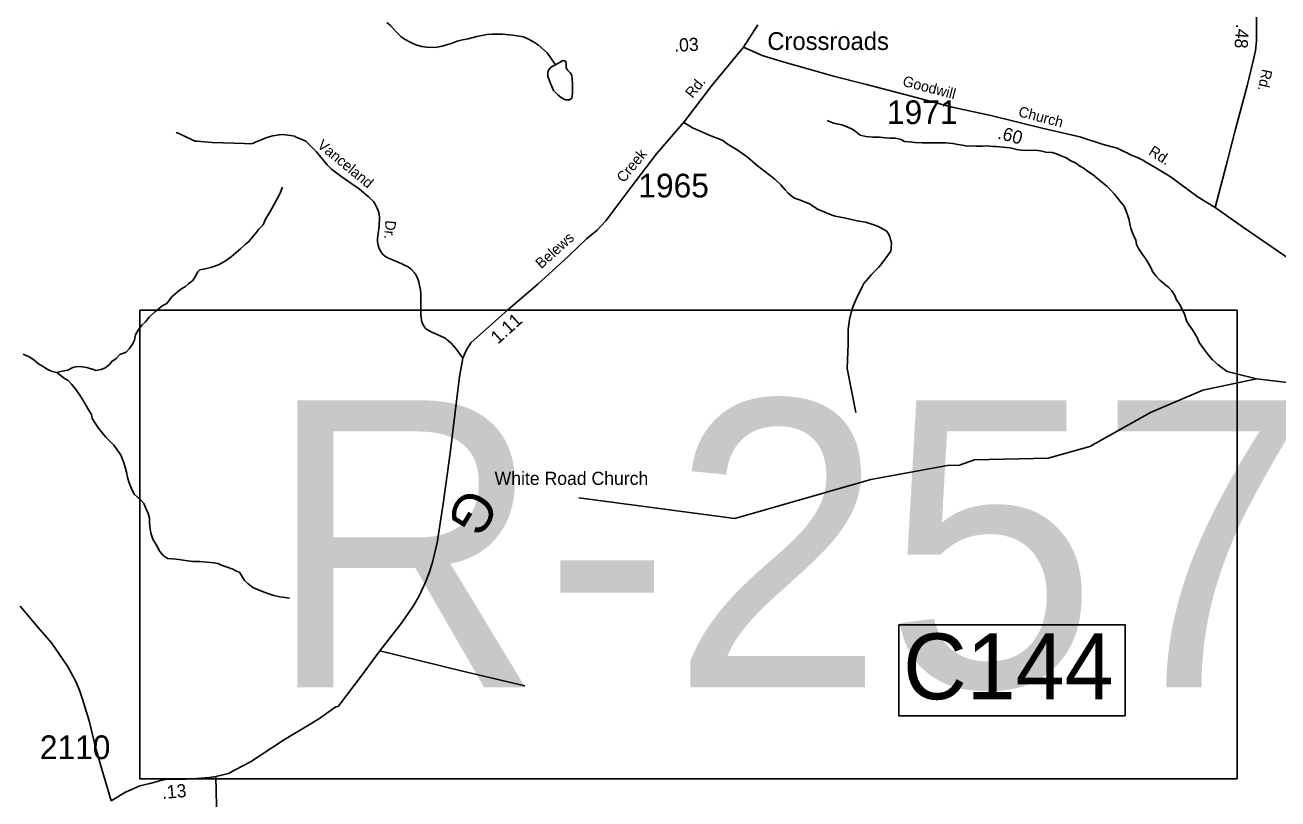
# Model space of a CAD drawing. Extents: x 1551653 to 1702041, y 811336 to 920032.
# Drawn here: x 1674620 to 1682424, y 896187 to 901009 of the extents above; entities that cross this region are included whole.
import ezdxf

# ---------------------------------------------------------------- set-up
doc = ezdxf.new("R2010")
doc.units = 0
for name, color, linetype in [('Old_Level_10', 7, 'Continuous'), ('Old_Level_11', 7, 'Continuous'), ('Old_Level_17', 7, 'Continuous'), ('Old_Level_22', 7, 'Continuous'), ('Old_Level_3', 7, 'Continuous'), ('Old_Level_31', 7, 'Continuous'), ('Old_Level_32', 7, 'Continuous'), ('Old_Level_35', 7, 'Continuous'), ('Old_Level_59', 7, 'Continuous'), ('Old_Level_62', 7, 'Continuous'), ('Old_Level_8', 7, 'Continuous'), ('Old_Level_9', 7, 'Continuous')]:
    doc.layers.add(name, color=color, linetype=linetype)

msp = doc.modelspace()

# ---------------------------------------------------------------- linework, layer by layer
at = {"layer": 'Old_Level_17'}
msp.add_line((1679029.162, 900891.247), (1679029.162, 900891.247), dxfattribs=at)
at = {"layer": 'Old_Level_3'}
msp.add_lwpolyline([(1682170.724, 896312.498), (1675334.206, 896312.498), (1675334.206, 899231.099), (1682170.724, 899231.099), (1682170.724, 896312.498)], dxfattribs=at)
at = {"layer": 'Old_Level_31'}
msp.add_lwpolyline([(1680061.866, 897272.417), (1681471.905, 897272.417), (1681471.905, 896704.806), (1680061.866, 896704.806), (1680061.866, 897272.417)], dxfattribs=at)
at = {"layer": 'Old_Level_32'}
msp.add_line((1679095.657, 900870.011), (1679183.52, 901009.48), dxfattribs=at)
for points in [[(1682034.235, 899872.702), (1682102.535, 900132.6), (1682160.337, 900359.899), (1682232.837, 900629.498), (1682274.336, 900801.398), (1682284.835, 900849.4), (1682291.337, 900907.398), (1682290.937, 901081.397), (1682276.734, 901273.697), (1682253.237, 901570.297), (1682250.537, 901710.497), (1682247.036, 901988.597), (1682243.536, 902058.597), (1682237.935, 902107.297), (1682232.437, 902142.898), (1682211.338, 902250.995), (1682207.637, 902281.195), (1682207.935, 902309.495), (1682201.36, 902346.404)], [(1675809.426, 896326.143), (1675888.148, 896345.609), (1675928.348, 896367.407), (1676024.847, 896418.306), (1676235.504, 896557.513), (1676396.304, 896652.113), (1676460.35, 896692.025), (1676500.249, 896720.882), (1676528.349, 896742.581), (1676556.072, 896760.193), (1676569.646, 896763.706), (1676719.347, 896960.506), (1676830.748, 897109.607), (1676962.247, 897280.608), (1677006.847, 897342.405), (1677041.348, 897393.905), (1677072.047, 897447.707), (1677088.848, 897483.206), (1677114.547, 897537.507), (1677137.046, 897595.105), (1677155.646, 897653.205), (1677186.548, 897782.906), (1677224.947, 898024.704), (1677267.745, 898340.605), (1677308.545, 898664.404), (1677326.147, 898818.301), (1677340.547, 898898.501), (1677346.846, 898932.504), (1677370.78, 898985.342), (1677396.716, 899029.06), (1677627.536, 899234.153), (1677814.25, 899394.301), (1678006.01, 899569.367), (1678117.031, 899677.1), (1678184.315, 899730.966), (1678238.143, 899788.199), (1678305.427, 899879.098), (1678392.896, 899996.931), (1678554.38, 900205.663), (1678724.93, 900404.692), (1678897.23, 900631.292), (1679095.657, 900870.011)], [(1682034.235, 899872.702), (1681926.837, 899935.901), (1681825.752, 900011.311), (1681759.056, 900061.375), (1681664.57, 900119.783), (1681604.636, 900152.902), (1681583.238, 900166.1), (1681553.038, 900181.199), (1681515.237, 900195.402), (1681422.051, 900240.539), (1681330.348, 900267.34), (1681189.903, 900311.567), (1680964.805, 900364.413), (1680636.884, 900445.072), (1680394.14, 900497.901), (1680138.74, 900564.499), (1679861.641, 900639.098), (1679655.841, 900690.899), (1679495.583, 900736.606), (1679335.006, 900782.085), (1679210.787, 900818.469), (1679095.657, 900870.011)], [(1683464.534, 898634.804), (1683317.133, 898666.402), (1683209.433, 898697.504), (1683161.434, 898711.602), (1683115.433, 898726.303), (1683089.735, 898737.704), (1683076.136, 898744.204), (1683038.836, 898766.002), (1683021.034, 898778.501), (1683004.233, 898793.203), (1682985.335, 898814.302), (1682953.036, 898856.001), (1682850.234, 899014.702), (1682714.735, 899260.003), (1682657.236, 899354.803), (1682629.834, 899399.002), (1682604.335, 899435.902), (1682573.335, 899476.902), (1682559.234, 899494.002), (1682530.635, 899524.1), (1682500.937, 899548.3), (1682208.936, 899747), (1682034.235, 899872.702)], [(1675156.959, 896174.796), (1675134.87, 896244.806), (1675088.849, 896406.935), (1675059.397, 896510.107), (1675019.351, 896673.506), (1674994.052, 896753.807), (1674978.452, 896808.607), (1674961.05, 896858.207), (1674938.252, 896913.407), (1674907.95, 896972.806), (1674884.449, 897013.006), (1674785.752, 897160.106), (1674700.65, 897257.107), (1674589.752, 897388.006)], [(1675809.426, 896326.143), (1675814.949, 896053.473), (1675809.426, 895981.621), (1675808.886, 895965.38), (1675806.787, 895958.881), (1675802.249, 895946.509), (1675792.548, 895940.108), (1675786.649, 895938.307), (1675772.449, 895936.309), (1675324.849, 895942.408), (1674893.252, 895960.41)], [(1675156.959, 896174.796), (1675245.939, 896229.082), (1675334.039, 896268.38), (1675398.104, 896283.496), (1675435.93, 896294.232), (1675463.63, 896301.532), (1675495.667, 896307.447), (1675541.686, 896309.289), (1675623.851, 896308.907), (1675689.848, 896313.208), (1675770.044, 896321.25), (1675809.426, 896326.143)]]:
    msp.add_lwpolyline(points, dxfattribs=at)
at = {"layer": 'Old_Level_35'}
for points in [[(1678723.52, 900400.632), (1678781.214, 900366.787), (1678803.098, 900356.832), (1678876.708, 900324.977), (1678912.519, 900311.041), (1678942.361, 900299.096), (1678966.235, 900289.142), (1678994.087, 900269.232), (1679055.761, 900231.405), (1679119.424, 900185.614), (1679183.087, 900131.86), (1679252.718, 900078.105), (1679290.517, 900048.242), (1679328.318, 900012.406), (1679354.18, 899982.542), (1679374.075, 899960.642), (1679389.991, 899946.706), (1679413.864, 899930.779), (1679449.675, 899916.842), (1679505.38, 899894.943), (1679561.085, 899859.106), (1679596.896, 899845.17), (1679624.748, 899833.225), (1679666.526, 899817.297), (1679722.232, 899807.343), (1679803.8, 899789.425), (1679855.526, 899779.471), (1679901.284, 899765.534), (1679929.137, 899755.58), (1679951.021, 899745.625), (1679964.947, 899737.661), (1679984.841, 899725.716), (1679996.778, 899711.78), (1680006.726, 899689.879), (1680010.705, 899671.962), (1680016.481, 899650.762)], [(1677346.846, 898932.504), (1677303.345, 898992.802), (1677273.847, 899027.202), (1677249.645, 899047.704), (1677242.545, 899053.104), (1677232.246, 899059.502), (1677150.547, 899096.303), (1677131.046, 899107.202), (1677116.846, 899116.703), (1677109.747, 899125.102), (1677102.847, 899136.703), (1677092.447, 899158.602), (1677089.346, 899170.801), (1677085.446, 899205.003), (1677084.445, 899331.102), (1677082.345, 899358.7), (1677079.146, 899377.103), (1677073.546, 899407.103), (1677069.547, 899421.302), (1677065.446, 899431.302), (1677056.945, 899449.202), (1677044.547, 899465.8), (1677027.447, 899484.901), (1677006.148, 899501.702), (1676944.445, 899532.201), (1676884.445, 899555.101), (1676868.248, 899563.602), (1676856.647, 899572.102), (1676850.846, 899577.401), (1676841.247, 899590.403), (1676831.046, 899607.401), (1676823.146, 899623.602), (1676819.547, 899637.502), (1676817.146, 899648.401), (1676815.646, 899658.9), (1676815.748, 899679.602), (1676826.548, 899755.501), (1676828.947, 899807.702), (1676826.447, 899830.402), (1676823.947, 899840.301), (1676817.146, 899857.801), (1676808.048, 899879.3), (1676801.046, 899892), (1676789.947, 899908.299), (1676759.347, 899938.401), (1676703.547, 899985.5), (1676587.346, 900065.999), (1676529.748, 900110.9), (1676502.048, 900136.999), (1676436.447, 900219.401), (1676398.849, 900255.999), (1676369.148, 900284.201), (1676345.148, 900296.5), (1676309.647, 900310.7), (1676298.548, 900315.5), (1676273.748, 900320.9), (1676242.649, 900325.201), (1676215.749, 900325.7), (1676202.649, 900325.3), (1676164.05, 900318.6), (1676125.749, 900308.498), (1676055.549, 900279.099), (1676042.649, 900272.8), (1676036.747, 900270.9), (1676025.149, 900269.201), (1675987.147, 900269.601), (1675785.35, 900277.701), (1675691.649, 900284.201), (1675679.848, 900286.1), (1675665.55, 900290.601), (1675609.648, 900319.299), (1675581.948, 900331.399), (1675569.648, 900336.199), (1675563.05, 900338), (1675561.702, 900338.143)], [(1680016.481, 899650.762), (1680015.214, 899618.666), (1680012.384, 899598.846), (1679995.409, 899576.195), (1679969.944, 899539.387), (1679938.821, 899499.747), (1679893.551, 899454.444), (1679870.917, 899428.962), (1679845.451, 899397.816), (1679831.305, 899369.502), (1679797.353, 899301.548), (1679777.547, 899256.246), (1679766.229, 899216.606), (1679754.912, 899174.135), (1679746.424, 899111.844), (1679746.424, 899021.239), (1679740.765, 898868.343), (1679794.523, 898593.696)], [(1677732.646, 896891.307), (1677337.345, 896985.008), (1676830.748, 897109.607)]]:
    msp.add_lwpolyline(points, dxfattribs=at)
at = {"layer": 'Old_Level_59'}
msp.add_lwpolyline([(1678068.732, 898063.165), (1679041.037, 897934.076), (1679889.324, 898177.36), (1680376.602, 898266.126), (1680434.632, 898264.895), (1680534.595, 898298.934), (1680993.604, 898309.289), (1681252.585, 898382.8), (1681630.598, 898595.132), (1681956.631, 898732.824), (1682290.661, 898804.797), (1682590.652, 898769.118), (1682665.598, 898734.875), (1683015.65, 898438.459), (1683240.123, 898355.427), (1683594.587, 898358.091)], dxfattribs=at)
at = {"layer": 'Old_Level_62'}
for points in [[(1677923.564, 900761.199), (1677905.827, 900787.446), (1677888.09, 900813.59), (1677872.301, 900835.838), (1677818.782, 900882.385), (1677792.946, 900900.635), (1677761.163, 900918.987), (1677725.279, 900935.391), (1677659.457, 900946.156), (1677593.43, 900952.82), (1677529.454, 900951.488), (1677497.466, 900949.847), (1677435.13, 900936.519), (1677380.996, 900923.088), (1677345.009, 900917.449), (1677310.766, 900907.812), (1677280.623, 900896.124), (1677252.634, 900886.384), (1677218.492, 900876.746), (1677186.402, 900871.21), (1677156.362, 900869.467), (1677122.425, 900869.774), (1677090.437, 900874.183), (1677054.553, 900884.538), (1677022.668, 900898.892), (1676982.888, 900921.345), (1676962.997, 900935.596), (1676933.265, 900963.893), (1676915.528, 900984.091), (1676895.74, 901006.339), (1676873.902, 901024.589)], [(1677923.564, 900761.199), (1677969.803, 900786.728), (1677979.748, 900786.626), (1677987.848, 900780.474), (1677991.641, 900766.428), (1677991.334, 900742.437), (1678001.176, 900726.34), (1678009.071, 900716.19), (1678015.017, 900710.141), (1678022.912, 900700.094), (1678028.653, 900678.051), (1678030.191, 900636.015), (1678029.781, 900589.981), (1678027.423, 900563.939), (1678025.27, 900552.046), (1678011.224, 900542.204), (1677987.13, 900542.409), (1677961.294, 900554.712), (1677939.558, 900572.859), (1677925.717, 900587.11), (1677911.773, 900601.259), (1677894.139, 900639.501), (1677876.71, 900687.688), (1677876.915, 900709.629), (1677879.068, 900723.675), (1677895.472, 900745.513), (1677923.564, 900761.199)], [(1682290.661, 898804.797), (1682108.779, 898849.499), (1682070.947, 898875.95), (1682051.057, 898892.15), (1682017.531, 898922.497), (1681991.695, 898950.897), (1681972.112, 898977.041), (1681950.377, 899007.286), (1681934.588, 899031.482), (1681922.9, 899057.627), (1681909.059, 899081.72), (1681891.527, 899110.017), (1681871.739, 899138.212), (1681855.95, 899162.306), (1681842.519, 899206.494), (1681826.833, 899238.688), (1681811.146, 899268.933), (1681793.307, 899297.127), (1681781.721, 899323.272), (1681763.984, 899353.414), (1681744.197, 899373.714), (1681712.516, 899398.013), (1681688.628, 899418.211), (1681664.944, 899444.56), (1681643.209, 899472.755), (1681635.519, 899492.85), (1681617.68, 899523.095), (1681600.148, 899553.237), (1681580.36, 899579.484), (1681556.677, 899615.778), (1681542.938, 899641.923), (1681539.35, 899669.912), (1681521.613, 899702.208), (1681508.079, 899742.295), (1681504.183, 899760.34), (1681494.751, 899800.53), (1681485.011, 899832.621), (1681475.271, 899858.765), (1681465.429, 899880.911), (1681443.898, 899907.157), (1681422.06, 899933.404), (1681404.323, 899957.6), (1681380.64, 899981.796), (1681360.749, 900001.994), (1681335.015, 900024.345), (1681305.18, 900048.643), (1681273.602, 900074.993), (1681237.718, 900097.343), (1681211.984, 900119.591), (1681184.097, 900134.048), (1681162.259, 900150.144), (1681134.372, 900162.55), (1681104.639, 900180.799), (1681074.702, 900193.205), (1681044.867, 900205.508), (1681016.98, 900213.813), (1680978.943, 900216.171), (1680945.006, 900224.578), (1680910.968, 900228.987), (1680872.931, 900227.346), (1680826.999, 900229.909), (1680796.959, 900232.165), (1680757.076, 900242.623), (1680711.042, 900247.031), (1680669.211, 900251.542), (1680649.219, 900251.747), (1680611.182, 900256.156), (1680583.192, 900254.413), (1680545.257, 900254.926), (1680517.063, 900255.233), (1680489.073, 900253.49), (1680459.238, 900259.847), (1680431.248, 900264.051), (1680399.363, 900270.407), (1680353.329, 900274.918), (1680315.291, 900275.328), (1680283.303, 900275.738), (1680243.216, 900274.098), (1680207.229, 900274.508), (1680165.193, 900276.969), (1680123.363, 900281.377), (1680097.321, 900283.736), (1680077.431, 900295.936), (1680041.444, 900304.241), (1680009.456, 900304.651), (1679979.416, 900306.906), (1679941.481, 900309.367), (1679901.496, 900309.88), (1679857.615, 900314.288), (1679821.526, 900322.593), (1679799.79, 900340.843), (1679771.903, 900359.195), (1679740.12, 900373.548), (1679708.235, 900387.902), (1679686.294, 900390.158), (1679656.357, 900396.412), (1679636.467, 900404.716), (1679616.474, 900412.918)], [(1674817.743, 898843.655), (1674851.781, 898851.344), (1674885.922, 898858.931), (1674918.116, 898874.618), (1674944.157, 898880.359), (1674976.145, 898880.051), (1675004.135, 898875.745), (1675024.127, 898869.491), (1675045.966, 898863.237), (1675060.012, 898857.086), (1675094.05, 898862.725), (1675118.144, 898872.465), (1675146.339, 898894.2), (1675160.59, 898912.04), (1675186.836, 898931.725), (1675211.135, 898955.511), (1675249.275, 898971.095), (1675269.472, 898990.882), (1675289.772, 899020.717), (1675302.178, 899044.606), (1675308.432, 899078.542), (1675324.734, 899108.377), (1675347.187, 899138.11), (1675369.435, 899159.845), (1675393.631, 899187.63), (1675427.978, 899221.361), (1675458.223, 899244.942), (1675474.422, 899258.783), (1675502.617, 899274.469), (1675518.918, 899296.307), (1675535.015, 899314.249), (1675567.413, 899343.879), (1675589.661, 899363.667), (1675619.804, 899379.353), (1675638.053, 899397.193), (1675666.146, 899416.878), (1675682.55, 899444.662), (1675696.801, 899470.499), (1675708.899, 899482.392), (1675740.99, 899490.081), (1675783.128, 899499.616), (1675825.368, 899515.098), (1675861.56, 899534.783), (1675903.903, 899564.31), (1675932.098, 899590.044), (1675964.496, 899615.676), (1675990.743, 899641.41), (1676012.889, 899657.199), (1676043.236, 899694.928), (1676055.539, 899710.82), (1676075.737, 899736.554), (1676104.137, 899764.236), (1676118.49, 899800.12), (1676146.993, 899847.795), (1676167.395, 899883.679), (1676189.849, 899925.407), (1676206.15, 899957.293), (1676224.605, 899999.123)], [(1674608.897, 898957.971), (1674644.781, 898941.567), (1674674.514, 898923.215), (1674704.246, 898896.866), (1674732.133, 898880.667), (1674753.869, 898866.416), (1674769.863, 898858.213), (1674789.753, 898849.909), (1674817.743, 898843.655)], [(1674817.743, 898843.655), (1674837.633, 898829.404), (1674865.417, 898807.155), (1674889.306, 898794.852), (1674908.991, 898770.656), (1674932.777, 898744.41), (1674956.358, 898708.115), (1674972.147, 898685.97), (1674993.78, 898647.727), (1675013.362, 898615.534), (1675033.047, 898581.291), (1675038.789, 898557.197), (1675056.526, 898529.002), (1675078.159, 898496.707), (1675103.79, 898464.411), (1675123.475, 898440.215), (1675151.26, 898413.968), (1675172.995, 898391.72), (1675190.732, 898367.524), (1675216.364, 898329.179), (1675233.896, 898287.041), (1675243.636, 898254.848), (1675255.119, 898214.76), (1675258.912, 898188.718), (1675268.55, 898156.525), (1675284.134, 898120.334), (1675299.717, 898086.192), (1675319.608, 898067.943), (1675341.343, 898047.745), (1675359.285, 898027.547), (1675372.921, 897997.405), (1675386.557, 897965.212), (1675394.246, 897937.119), (1675395.989, 897911.078), (1675397.732, 897885.036), (1675403.269, 897843.001), (1675416.905, 897804.861), (1675440.383, 897764.568), (1675459.966, 897728.376), (1675481.804, 897702.13), (1675509.691, 897685.828), (1675537.68, 897683.47), (1675577.563, 897679.061), (1675619.496, 897672.602), (1675665.53, 897666.143), (1675709.514, 897665.631), (1675753.395, 897661.119), (1675795.431, 897658.761), (1675821.37, 897654.455), (1675853.256, 897638.154), (1675879.195, 897631.797), (1675914.976, 897617.443), (1675936.917, 897605.14), (1675954.859, 897598.989), (1675986.232, 897548.648), (1676010.12, 897526.4), (1676039.853, 897504.049), (1676081.684, 897485.595), (1676131.511, 897467.038), (1676169.446, 897454.632), (1676207.278, 897446.225), (1676237.318, 897441.919), (1676267.256, 897437.613)]]:
    msp.add_lwpolyline(points, dxfattribs=at)
at = {"layer": 'Old_Level_9'}
msp.add_line((1679686.05, 900988.752), (1679686.05, 900988.752), dxfattribs=at)

# ---------------------------------------------------------------- texts
at = {"layer": 'Old_Level_10'}
for s, rotation, p in [('Vanceland', 320.5101, (1676435.497, 900251.146)), ('Dr.', 265.0833417, (1676866.442, 899793.75))]:
    msp.add_text(s, height=65.6167, rotation=rotation, dxfattribs=at).set_placement(p)
at = {"layer": 'Old_Level_11'}
for s, rotation, p in [('Goodwill', 345.3850889, (1680081.99, 900630.573)), ('Rd.', 258.2739222, (1682325.903, 900738.095)), ('Rd.', 51.1506611, (1678777.465, 900548.683)), ('Church', 345.4007972, (1680802.843, 900440.78)), ('Creek', 50.6983361, (1678349.503, 900021.576)), ('Rd.', 327.6978278, (1681613.706, 900205.82)), ('Belews', 41.8165139, (1677835.294, 899486.638))]:
    msp.add_text(s, height=65.6167, rotation=rotation, dxfattribs=at).set_placement(p)
at = {"layer": 'Old_Level_17'}
for s, rotation, p in [('.48', 266.2664111, (1682163.227, 901017.689)), ('.03', 2.9592194, (1678665.698, 900841.307)), ('.60', 345.0383139, (1680673.184, 900302.542)), ('1.11', 42.1619972, (1677565.85, 899016.437)), ('.13', 4.9120028, (1675476.198, 896186.045))]:
    msp.add_text(s, height=82.0208, rotation=rotation, dxfattribs=at).set_placement(p)
at = {"layer": 'Old_Level_22'}
msp.add_text('White Road Church', height=82.02083, dxfattribs=at).set_placement((1677544.998, 898143.223))
msp.add_text('G', height=246.062, rotation=238.8375167, dxfattribs=at).set_placement((1677370.402, 898141.52))
at = {"layer": 'Old_Level_3'}
msp.add_text('R-2577', height=1788.0542, dxfattribs=at).set_placement((1676120.383, 896882.374))
at = {"layer": 'Old_Level_31'}
msp.add_text('C144', height=410.1042, dxfattribs=at).set_placement((1680089.431, 896807.758))
at = {"layer": 'Old_Level_8'}
for s, p in [('1971', (1679988.826, 900391.625)), ('1965', (1678440.409, 899934.588)), ('2110', (1674712.27, 896434.904))]:
    msp.add_text(s, height=147.6375, dxfattribs=at).set_placement(p)
at = {"layer": 'Old_Level_9'}
msp.add_text('Crossroads', height=110.7281, dxfattribs=at).set_placement((1679243.779, 900853.418))

doc.saveas('drawing.dxf')
